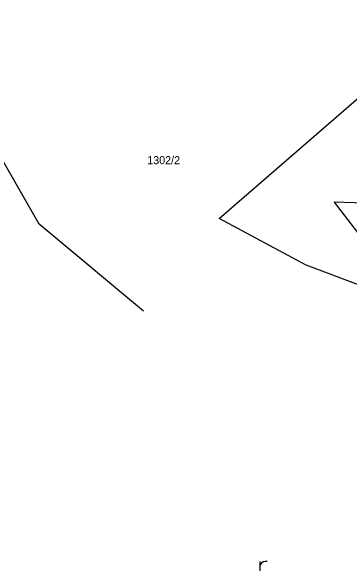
# Model space of a CAD drawing. Extents: x -469926 to -462499, y -1098642 to -1092733.
# Drawn here: x -466536.6 to -466464.7, y -1093578.8 to -1093460.1 of the extents above; entities that cross this region are included whole.
import ezdxf

# ---------------------------------------------------------------- set-up
doc = ezdxf.new("R2010")
doc.units = 0
for name, color, linetype in [('Vrstva 1', 7, 'Continuous'), ('Vrstva 42', 7, 'Continuous'), ('Vrstva 50', 7, 'Continuous'), ('Vrstva 9', 7, 'Continuous')]:
    doc.layers.add(name, color=color, linetype=linetype)

msp = doc.modelspace()

# ---------------------------------------------------------------- linework, layer by layer
at = {"layer": 'Vrstva 1'}
for p, q in [((-466530.63, -1093505.28), (-466581.21, -1093417.53)), ((-466492.44, -1093504.04), (-466456.02, -1093472.48)), ((-466473.96, -1093513.97), (-466492.44, -1093504.04)), ((-466508.49, -1093523.71), (-466530.63, -1093505.28)), ((-466442.41, -1093525.9), (-466473.96, -1093513.97))]:
    msp.add_line(p, q, dxfattribs=at)
at = {"layer": 'Vrstva 42'}
msp.add_lwpolyline([(-466447.09, -1093514.86), (-466447.8, -1093514.11), (-466452.83, -1093508.81), (-466454.57, -1093503.96), (-466459.43, -1093500.87), (-466468.01, -1093500.6), (-466456.94, -1093515.01), (-466448.42, -1093520.44), (-466447.48, -1093515.53), (-466447.09, -1093514.86)], dxfattribs=at)
at = {"layer": 'Vrstva 9'}
msp.add_line((-466483.75, -1093578.82), (-466483.75, -1093576.82), dxfattribs=at)
msp.add_line((-466483.75, -1093578.82), (-466483.75, -1093576.82), dxfattribs=at)
msp.add_arc((-466482.47, -1093578.3), 1.49, 81.3268, 148.707, dxfattribs=at)
msp.add_arc((-466482.47, -1093578.3), 1.49, 81.3268, 148.707, dxfattribs=at)

# ---------------------------------------------------------------- texts
at = {"layer": 'Vrstva 50'}
msp.add_text('1302/2', height=1.7, dxfattribs=at).set_placement((-466507.68, -1093492.53))

doc.saveas('drawing.dxf')
